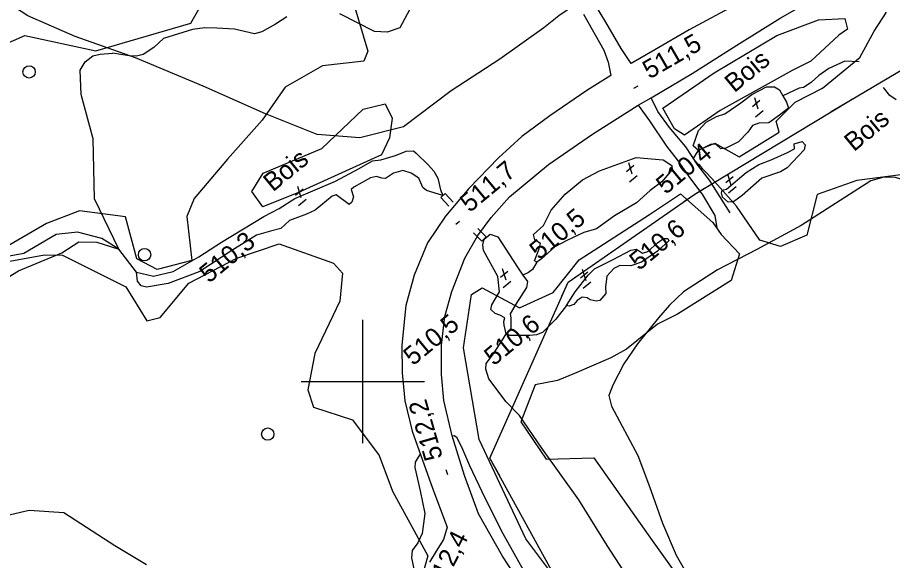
# Model space of a CAD drawing. Extents: x 347059 to 352153, y 6073752 to 6078601.
# Drawn here: x 348816 to 349028.8, y 6075856.5 to 6075988.4 of the extents above; entities that cross this region are included whole.
import ezdxf

# ---------------------------------------------------------------- set-up
doc = ezdxf.new("R2010")
doc.units = 0
for name, color, linetype in [('Level 1', 7, 'Continuous'), ('Level 19', 7, 'Continuous'), ('Level 2', 7, 'Continuous'), ('Level 21', 7, 'Continuous'), ('Level 22', 7, 'Continuous'), ('Level 26', 7, 'Continuous'), ('Level 3', 7, 'Continuous'), ('Level 36', 7, 'Continuous'), ('Level 37', 7, 'Continuous'), ('Level 4', 7, 'Continuous'), ('Level 44', 7, 'Continuous'), ('Level 61', 7, 'Continuous')]:
    doc.layers.add(name, color=color, linetype=linetype)

msp = doc.modelspace()

# ---------------------------------------------------------------- linework, layer by layer
at = {"layer": 'Level 1'}
for points in [[(348912.52, 6075992.54), (348909, 6075985.94), (348905.91, 6075984.87), (348902.85, 6075985.02), (348894.4, 6075989.31)], [(348881.55, 6075988.6), (348878.73, 6075986.85), (348875.46, 6075984.92), (348875.46, 6075984.92), (348873.67, 6075984.47), (348868.76, 6075985.57), (348864.53, 6075985.88), (348861.6, 6075985.96), (348858.55, 6075985.53), (348851.57, 6075983.35), (348849.2, 6075981.18), (348846.58, 6075979.48), (348844.93, 6075979.02), (348843.18, 6075979.15), (348839.1, 6075979.8)], [(348808.43, 6075922.14), (348816.25, 6075926.85), (348826.82, 6075931.29), (348830.92, 6075933.95), (348835.33, 6075933.87), (348840.66, 6075932.19), (348834.75, 6075944.36), (348834.47, 6075958.96), (348831.5, 6075969.76), (348831.31, 6075975.67), (348832.48, 6075977.69), (348834.34, 6075979.16), (348836.13, 6075979.53), (348839.1, 6075979.8)]]:
    msp.add_lwpolyline(points, dxfattribs=at)
at = {"layer": 'Level 19'}
for points in [[(348989.28, 6075941), (348984.24, 6075948.95), (348981.46, 6075952.57), (348978.51, 6075957.01), (348974.52, 6075961.72), (348971.68, 6075965.58), (348970.08, 6075968.95)], [(348966.95, 6075967.11), (348969.72, 6075963.34), (348973.86, 6075957.19), (348976.42, 6075953.85), (348979.28, 6075949.78), (348982.6, 6075945.34), (348985.54, 6075940.36), (348986.08, 6075937.36)]]:
    msp.add_lwpolyline(points, dxfattribs=at)
at = {"layer": 'Level 2'}
for points in [[(349039.08, 6075946.17), (349037.08, 6075947.22), (349029.49, 6075949.53), (349026.65, 6075949.61), (349023.5, 6075948.76), (349006.56, 6075937.88), (348995.82, 6075932.04), (348986.19, 6075927.12), (348977.97, 6075921.75), (348974.51, 6075918.53), (348971.86, 6075915.44), (348966.77, 6075909.16), (348963.44, 6075904.32), (348960.8, 6075899.11), (348959.82, 6075896.58), (348960.44, 6075894.03), (348966.85, 6075881.98), (348969.69, 6075874.46), (348972.84, 6075865.59)], [(348925.97, 6075879.5), (348924.09, 6075884.07), (348922.85, 6075886.39), (348922.23, 6075886.82), (348921.76, 6075886.68)], [(348913.97, 6075882.36), (348913.44, 6075881.65), (348912.73, 6075880.41), (348912.6, 6075879.1), (348913.94, 6075873.41), (348915.08, 6075867.96), (348914.45, 6075863.05), (348913.35, 6075860.82), (348911.98, 6075858.91), (348911.81, 6075857.18), (348912.46, 6075854.11)], [(348939.05, 6075854.12), (348934.15, 6075863.02), (348929.74, 6075871.66), (348925.97, 6075879.5)], [(348972.84, 6075865.59), (348976.16, 6075857.8), (348979.97, 6075851.2)]]:
    msp.add_lwpolyline(points, dxfattribs=at)
at = {"layer": 'Level 21'}
for points in [[(348940.87, 6075847), (348933.95, 6075857.58), (348928.15, 6075867.81), (348924.75, 6075877.12), (348921.72, 6075886.81), (348919.66, 6075895.42), (348919.14, 6075901.73), (348919.14, 6075908.85), (348919.9, 6075915.78), (348921.66, 6075921.89), (348924.82, 6075929.99), (348927.99, 6075935.47), (348931.18, 6075939.85), (348935.66, 6075944.84), (348945.1, 6075952.69), (348955.86, 6075960.06), (348966.95, 6075967.11), (348970.08, 6075968.95), (348980.07, 6075974.8), (348990.91, 6075981.71), (349001.46, 6075988.24), (349013.84, 6075995.38)], [(348991.06, 6075991.8), (348979.3, 6075985.47), (348970.98, 6075980.58), (348965.22, 6075977.24), (348962.79, 6075980.91), (348959.04, 6075987.31), (348954.93, 6075994.2)], [(348953.63, 6075989.25), (348958.59, 6075980.49), (348959.67, 6075977.57), (348960.28, 6075974.32), (348954.43, 6075970.71), (348945.43, 6075964.57), (348938.66, 6075959.54), (348932.98, 6075954.38), (348925.78, 6075946.89), (348920.08, 6075940.13), (348915.71, 6075933.65), (348912.45, 6075925.85), (348910.46, 6075918.5), (348909.44, 6075908.82), (348909.56, 6075902.1), (348910.19, 6075895.29), (348911.97, 6075887.93), (348916.95, 6075874.1), (348920.53, 6075864.64), (348919.63, 6075861.58), (348917.82, 6075858.8), (348916.18, 6075856.08)]]:
    msp.add_lwpolyline(points, dxfattribs=at)
at = {"layer": 'Level 22'}
msp.add_lwpolyline([(348951.98, 6075991.75), (348947.68, 6075988.83), (348943.97, 6075985.89), (348933.28, 6075978.35), (348921.5, 6075970.65), (348909.87, 6075961.88), (348899.3, 6075959.24), (348888.89, 6075960.03), (348876.33, 6075965.02), (348861.15, 6075971.73), (348844.75, 6075978.63), (348830.08, 6075983.81), (348818.52, 6075988.88), (348806.4, 6075996.78)], dxfattribs=at)
at = {"layer": 'Level 26'}
for p, q in [((348920.02, 6075945.69), (348918.95, 6075944.69)), ((348920.02, 6075945.69), (348921.97, 6075943.58)), ((348918.95, 6075944.69), (348920.93, 6075942.59)), ((348929.97, 6075935.11), (348927.93, 6075937.15)), ((348928.93, 6075934.07), (348926.91, 6075936.14)), ((348928.93, 6075934.07), (348929.97, 6075935.11))]:
    msp.add_line(p, q, dxfattribs=at)
at = {"layer": 'Level 3'}
for p, q in [((348965.9, 6075971.27), (348966.95, 6075971.87)), ((348995.2, 6075968.98), (348996.03, 6075966.24)), ((348994.74, 6075966.85), (348996.55, 6075968.34)), ((348995.46, 6075964.34), (348997.31, 6075965.86)), ((348964.11, 6075951.05), (348965.91, 6075952.55)), ((348964.56, 6075953.18), (348965.39, 6075950.44)), ((348964.83, 6075948.54), (348966.68, 6075950.06)), ((348988.21, 6075948.33), (348990.02, 6075949.82)), ((348988.67, 6075950.46), (348989.5, 6075947.71)), ((348884.12, 6075947.42), (348884.95, 6075944.67)), ((348988.93, 6075945.81), (348990.78, 6075947.34)), ((348883.66, 6075945.29), (348885.47, 6075946.78)), ((348884.38, 6075942.77), (348886.23, 6075944.3)), ((348922.61, 6075938.19), (348923.53, 6075938.96)), ((348933.43, 6075925.35), (348935.24, 6075926.84)), ((348933.89, 6075927.48), (348934.72, 6075924.73)), ((348952.88, 6075925.17), (348954.69, 6075926.66)), ((348953.34, 6075927.3), (348954.17, 6075924.55)), ((348934.15, 6075922.83), (348936, 6075924.36)), ((348953.6, 6075922.65), (348955.45, 6075924.18)), ((348920.62, 6075877.34), (348920.29, 6075878.5))]:
    msp.add_line(p, q, dxfattribs=at)
at = {"layer": 'Level 36'}
for centre in [(348818.87, 6075975.21), (348846.92, 6075930.81), (348876.87, 6075887.21)]:
    msp.add_circle(centre, 1.5, dxfattribs=at)
at = {"layer": 'Level 37'}
for points in [[(349160.73, 6075498.89), (349134.29, 6075542.79), (349102.45, 6075595.52), (349073.5, 6075643.88), (349047.55, 6075685.37), (349016.57, 6075735.98), (348983.34, 6075791.45), (348957.42, 6075833.08), (348930.88, 6075881.4), (348949.9, 6075924.16), (348980.68, 6075945.55), (349018.14, 6075968.15), (349053.46, 6075988.98), (349105.83, 6075964.84), (349145.26, 6075946.36)], [(349013.86, 6075965.57), (349018.14, 6075968.15), (349019, 6075968.66)], [(348978.01, 6075943.7), (348980.68, 6075945.55), (348983.03, 6075946.97)], [(348948.37, 6075920.72), (348949.9, 6075924.16), (348951.74, 6075925.43)], [(348933.27, 6075877.04), (348930.88, 6075881.4), (348931.3, 6075882.34)]]:
    msp.add_lwpolyline(points, dxfattribs=at)
at = {"layer": 'Level 4'}
for points in [[(349020.69, 6075977.68), (349017.18, 6075977.84), (349013.32, 6075976.06), (349010.87, 6075974.31), (349008.99, 6075972.68), (349007.11, 6075971.42), (349006.07, 6075971.23), (349002.13, 6075969.42)], [(348980.34, 6075957.22), (348981.59, 6075960.95), (348983.46, 6075963.03), (348985.96, 6075964.36), (348987.99, 6075965), (348991.89, 6075967.72), (348994.54, 6075969.77), (348998.11, 6075971.61), (349000.08, 6075971.6), (349001.32, 6075970.83), (349002.13, 6075969.42), (349003.01, 6075967.89), (349003.45, 6075966.38), (349001.32, 6075964.68), (348998.7, 6075962.88), (348996.23, 6075962.77), (348994.74, 6075962.21), (348993.61, 6075960.59), (348991.3, 6075958.22), (348988.21, 6075956.7), (348987.04, 6075956.56), (348985.91, 6075957.57), (348984.69, 6075957.68), (348981.6, 6075956.16), (348980.34, 6075957.22)], [(349029.67, 6075968.42), (349028.13, 6075969.47), (349026.59, 6075971.41)], [(348844.94, 6075926.56), (348840.66, 6075932.19), (348836.56, 6075934.77), (348830.65, 6075936.3), (348825.43, 6075935.71), (348817.55, 6075931.1), (348808.3, 6075929.41), (348802.26, 6075929.63), (348792.96, 6075934.33), (348786.07, 6075939.55), (348779.88, 6075942.49), (348759.92, 6075944.47), (348743.91, 6075946.59), (348719.52, 6075948.85), (348710.5, 6075949.16), (348706.75, 6075951.3), (348698.63, 6075956.86), (348688.72, 6075967.99), (348684.56, 6075970.08), (348676.9, 6075968.22), (348671.69, 6075968.85)], [(348988.39, 6075946.73), (348993.15, 6075950.77), (348996.24, 6075952.74), (348999.29, 6075953.85), (349003.27, 6075955.66), (349004.91, 6075956.49), (349004.86, 6075957.73), (349006.84, 6075958.32), (349007.54, 6075957.48), (349007.26, 6075956.28), (349003.17, 6075951.9), (349001.56, 6075950.94), (348996.99, 6075949.39), (348992.18, 6075945.16), (348990.07, 6075943.63), (348988.83, 6075943.58), (348987.43, 6075944.82), (348987.16, 6075945.86), (348987.38, 6075946.5), (348988.39, 6075946.73)], [(348904.36, 6075953.86), (348907.94, 6075954.89), (348910.57, 6075955.96), (348912.3, 6075956.05), (348912.99, 6075955.49), (348915.84, 6075952.61), (348917.25, 6075951.09), (348918.2, 6075949.41), (348918.88, 6075946.6), (348919.45, 6075945.2), (348915.51, 6075946.41), (348914.59, 6075947.15), (348913.57, 6075949.38), (348911.72, 6075950.61), (348909.69, 6075951.25), (348907.42, 6075950.63), (348905.5, 6075949.33), (348904.64, 6075949.37), (348903.29, 6075949.82), (348901.83, 6075949.51), (348897.77, 6075947.25), (348897.17, 6075946.61), (348897.75, 6075944.84), (348897.3, 6075943.57), (348896.67, 6075942.97), (348893.54, 6075945.39), (348892.56, 6075945.03), (348888.4, 6075941.64), (348886.34, 6075940.68), (348882.18, 6075939.09), (348880.04, 6075937.16), (348877.56, 6075936.53), (348874.16, 6075935.57), (348868.12, 6075931.82), (348860.35, 6075926.71), (348852.67, 6075923.77), (348847.43, 6075922.94), (348846.07, 6075923.23), (348845.19, 6075924.37), (348844.94, 6075926.56), (348849.11, 6075925.61), (348853.88, 6075926.73), (348860.15, 6075930.29), (348865.6, 6075933.85), (348875.93, 6075940.11), (348879.67, 6075942.03), (348883.5, 6075944.46), (348893.35, 6075948.68), (348899.13, 6075951.76), (348902.37, 6075953.63), (348904.36, 6075953.86)], [(348941.49, 6075935.72), (348943.95, 6075937.92), (348945.81, 6075941.64), (348949.16, 6075945.55), (348953.37, 6075948.97), (348957.55, 6075951.17), (348966.46, 6075954.46), (348973.04, 6075953.86), (348975.09, 6075952.48), (348975.16, 6075951.49), (348972.71, 6075948.48), (348969.81, 6075946.37), (348966.5, 6075943.39), (348961.21, 6075940.27), (348956.82, 6075937.07), (348953.75, 6075936.24), (348949.59, 6075934.29), (348946.7, 6075932.71), (348943.4, 6075929.81), (348942.3, 6075928.97), (348941.76, 6075929.35), (348942.89, 6075932.24), (348943.21, 6075933.56), (348941.82, 6075934.42), (348941.49, 6075935.72)], [(348934.85, 6075911.6), (348934.35, 6075913.65), (348934.31, 6075914.6), (348934.51, 6075915.44), (348933.27, 6075916.13), (348932.15, 6075916.48), (348931.14, 6075917.51), (348931.33, 6075918.64), (348933.26, 6075921.82), (348932.82, 6075925.51), (348929.35, 6075931.84), (348929.19, 6075933.21), (348929.48, 6075934.58), (348930.95, 6075935.79), (348932.85, 6075935.13), (348937.62, 6075927.77), (348938.93, 6075925.85), (348940, 6075924.28), (348939.79, 6075922.82), (348937.2, 6075918.8), (348935.84, 6075916.47), (348935.98, 6075915.39), (348935.96, 6075912.89), (348934.85, 6075911.6)], [(348954.52, 6075920.29), (348953.35, 6075920.52), (348952.09, 6075919.7), (348951.26, 6075918.71), (348950.19, 6075918.27), (348949.48, 6075918.5), (348951.58, 6075921.75), (348954.79, 6075925.84), (348956.32, 6075927.34), (348960.84, 6075929.67), (348965.14, 6075931.9), (348966.56, 6075932.18), (348967.98, 6075931.19), (348969.29, 6075931.6), (348971.66, 6075933.72), (348973.06, 6075934.74), (348974.13, 6075934.72), (348974.41, 6075934.21), (348971.63, 6075931.67), (348967.74, 6075928.96), (348965.16, 6075928.09), (348962.46, 6075928.17), (348961, 6075927.48), (348959.35, 6075925.59), (348958.98, 6075922.88), (348959.04, 6075921.35), (348957.61, 6075919.64), (348956.7, 6075919.48), (348955.26, 6075919.86), (348954.52, 6075920.29)], [(348942.3, 6075928.97), (348941.28, 6075927.22), (348940.31, 6075926.49), (348938.93, 6075925.85)], [(348949.48, 6075918.5), (348946.91, 6075915.17), (348943.7, 6075911.9), (348942.25, 6075911.3), (348940.61, 6075911.2), (348938.51, 6075911.19), (348935.77, 6075911.15), (348934.85, 6075911.6)], [(349058.42, 6075704.23), (349050.22, 6075717.89), (349042.4, 6075730.82), (349032.45, 6075746.03), (349025.63, 6075756.4), (349019, 6075766.72), (349009.46, 6075781.44), (349004.14, 6075789.92), (348995, 6075804.51), (348985.48, 6075819.39), (348976.23, 6075833.59), (348968.57, 6075846.05), (348959.43, 6075860.11), (348952.47, 6075871.28), (348943.55, 6075883.81), (348938.06, 6075891.77), (348934.84, 6075895.09), (348930.65, 6075900.68), (348929.92, 6075903), (348929.97, 6075904.39), (348931.73, 6075906.68), (348934.08, 6075910.36), (348934.85, 6075911.6)]]:
    msp.add_lwpolyline(points, dxfattribs=at)
at = {"layer": 'Level 44'}
for points in [[(348802.68, 6075977.46), (348817.86, 6075984.1), (348835.11, 6075980.32), (348858.17, 6075987.06), (348862.29, 6075994.38)], [(348897.83, 6075991.72), (348901.19, 6075980.28), (348900.22, 6075977.83), (348890.21, 6075976.7), (348881.14, 6075971.55), (348875.56, 6075963.47), (348867.07, 6075954.01), (348858.98, 6075944.43), (348857.18, 6075940.1), (348858.4, 6075929.43), (348850.01, 6075927.24), (348845.02, 6075929.83), (348842.28, 6075939.98), (348831.12, 6075941.49), (348823.06, 6075938.38), (348812.67, 6075932.29)], [(349004.34, 6075975.6), (348986.89, 6075965.88), (348978.22, 6075959.88), (348975.74, 6075961.41), (348972.93, 6075966.42), (348985.44, 6075975.02), (349000.61, 6075984.03), (349010.79, 6075987.85), (349017.21, 6075988.17), (349017.83, 6075985.62), (349015.73, 6075984.17), (349008.88, 6075977.79), (349004.34, 6075975.6)], [(349030.81, 6075950.25), (349020.12, 6075948.85), (349010.47, 6075945.47), (349007.92, 6075935.56), (349001.52, 6075932.79), (348996.51, 6075934.31), (348990.8, 6075942.6), (348984.87, 6075949.36), (348980.31, 6075954.12), (348981.66, 6075956.29), (348985.58, 6075957.9), (348991.5, 6075954.57), (349001.23, 6075960.56), (349000.5, 6075963.25), (349005.1, 6075967.83), (349011.73, 6075971.24), (349020.82, 6075978.76), (349024.27, 6075985.08), (349027.32, 6075989.71)], [(348904.5, 6075955.06), (348884.33, 6075945.93), (348875.66, 6075942.46), (348873.05, 6075946.14), (348875.76, 6075950.64), (348889.99, 6075956.63), (348900.05, 6075966.19), (348905.41, 6075967.5), (348907.13, 6075963.99), (348906.44, 6075959.22), (348904.5, 6075955.06)], [(348953.76, 6075842.96), (348939.62, 6075861.76), (348928.27, 6075885.88), (348924.44, 6075908.17), (348926.38, 6075921.17), (348928.98, 6075922.73), (348938.11, 6075917.88), (348946.24, 6075921.65), (348952.55, 6075929.59), (348969.7, 6075940.55), (348977.22, 6075945.6), (348985.09, 6075938.66), (348987.11, 6075935.69), (348991.6, 6075931.02), (348989.52, 6075924.51), (348976.49, 6075916.37), (348971.61, 6075913.96), (348964.08, 6075907.85), (348960.29, 6075905.74), (348951.42, 6075901.97), (348947.33, 6075900.22), (348941.91, 6075899.16), (348938.38, 6075890.23), (348944.58, 6075881.14), (348956.16, 6075881.48), (348970.35, 6075861.35), (348982.09, 6075844.89)], [(348812.42, 6075928.94), (348822.58, 6075930.8), (348826.99, 6075930.72), (348842.4, 6075923.01), (348847.45, 6075914.77), (348850.71, 6075915.54), (348857.71, 6075923.9), (348869.33, 6075929.97), (348879.64, 6075933.45), (348892.87, 6075928.72), (348895.02, 6075926.31), (348894.39, 6075919.49), (348888.3, 6075906.78), (348886.59, 6075898.01), (348888, 6075893.79), (348897.46, 6075890.71), (348903.94, 6075882.02), (348907.23, 6075873.37), (348915.83, 6075857.61)], [(348847.43, 6075855.42), (348839.68, 6075860.06), (348827.32, 6075868.07), (348818.87, 6075868.69), (348803.06, 6075865.02)], [(348915.83, 6075857.61), (348913.43, 6075849.32)]]:
    msp.add_lwpolyline(points, dxfattribs=at)
at = {"layer": 'Level 61'}
for p, q in [((348900, 6075885), (348900, 6075915)), ((348885, 6075900), (348915, 6075900))]:
    msp.add_line(p, q, dxfattribs=at)

# ---------------------------------------------------------------- texts
at = {"layer": 'Level 3'}
for s, rotation, p in [('511,5', 29.8947, (348969.68, 6075973.37)), ('  510,4', 39.57, (348971.05, 6075943.15)), ('511,7', 39.62, (348925.97, 6075940.9)), ('  510,5', 39.57, (348940.29, 6075927.25)), ('  510,6', 39.57, (348964.57, 6075924.66)), ('  510,3', 39.57, (348860.01, 6075921.6)), ('  510,5', 39.57, (348909.62, 6075901.54)), ('  510,6', 39.57, (348929.26, 6075901.51)), ('512,2', 105.9746, (348919.48, 6075881.52)), ('512,4', 63.2185, (348918.98, 6075848.76))]:
    msp.add_text(s, height=4.5, rotation=rotation, dxfattribs=at).set_placement(p)
at = {"layer": 'Level 44'}
for p in [(348990.31, 6075970.02), (349019.38, 6075955.69), (348878.15, 6075945.92)]:
    msp.add_text('Bois', height=4.5, rotation=39.568, dxfattribs=at).set_placement(p)

doc.saveas('drawing.dxf')
